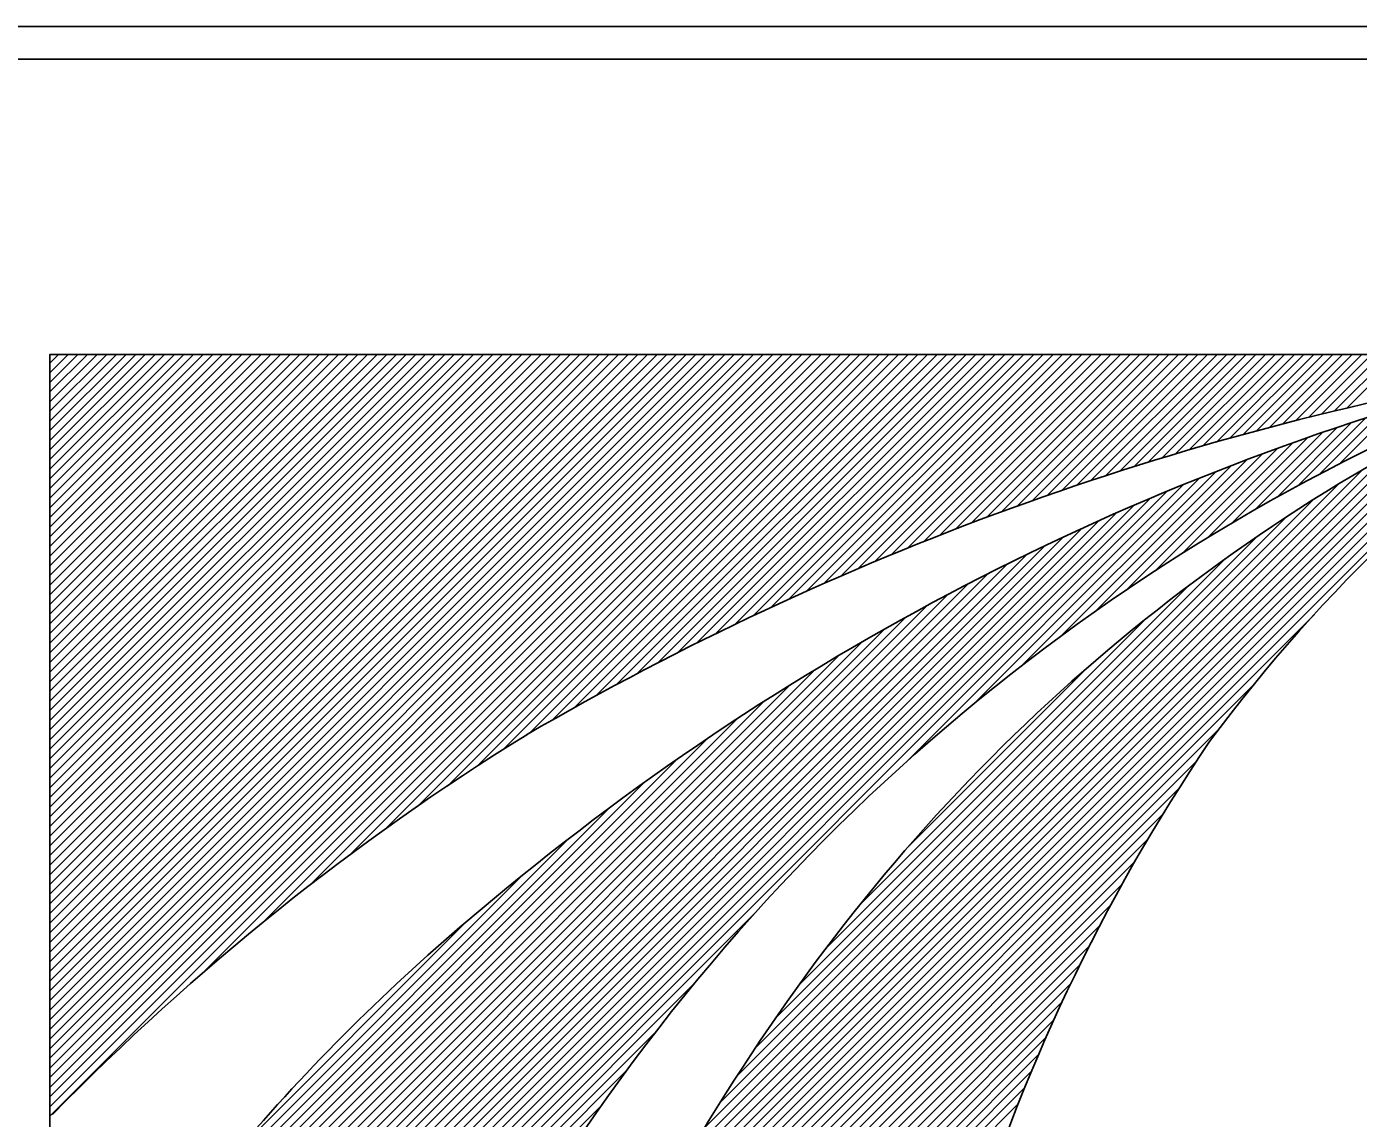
# Model space of a CAD drawing. Extents: x -12 to 6962, y -3756 to 679.
# Drawn here: x 572.16 to 584.5, y -3297.57 to -3287.45 of the extents above; entities that cross this region are included whole.
import ezdxf

# ---------------------------------------------------------------- set-up
doc = ezdxf.new("R2010")
doc.units = 0
doc.layers.add('Level 1', color=7, linetype='Continuous')

msp = doc.modelspace()

# ---------------------------------------------------------------- linework, layer by layer
at = {"layer": 'Level 1'}
for p, q in [((563.829, -3287.448), (594.714, -3287.448)), ((564.07, -3287.75), (594.473, -3287.75)), ((586.92, -3290.486), (572.376, -3290.486)), ((572.376, -3290.486), (572.376, -3297.555)), ((572.376, -3290.566), (572.456, -3290.486)), ((572.376, -3290.655), (572.545, -3290.486)), ((572.376, -3290.745), (572.635, -3290.486)), ((572.376, -3290.834), (572.724, -3290.486)), ((572.376, -3290.924), (572.814, -3290.486)), ((572.376, -3291.013), (572.903, -3290.486)), ((572.376, -3291.103), (572.993, -3290.486)), ((572.376, -3291.192), (573.082, -3290.486)), ((572.376, -3291.282), (573.172, -3290.486)), ((572.376, -3291.371), (573.261, -3290.486)), ((572.376, -3291.461), (573.351, -3290.486)), ((572.376, -3291.55), (573.44, -3290.486)), ((572.376, -3291.64), (573.53, -3290.486)), ((572.376, -3291.729), (573.619, -3290.486)), ((572.376, -3291.819), (573.709, -3290.486)), ((572.376, -3291.908), (573.798, -3290.486)), ((572.376, -3291.998), (573.888, -3290.486)), ((572.376, -3292.087), (573.977, -3290.486)), ((572.376, -3292.177), (574.067, -3290.486)), ((572.376, -3292.266), (574.156, -3290.486)), ((572.376, -3292.356), (574.246, -3290.486)), ((572.376, -3292.445), (574.335, -3290.486)), ((572.376, -3292.535), (574.425, -3290.486)), ((572.376, -3292.624), (574.514, -3290.486)), ((572.376, -3292.714), (574.604, -3290.486)), ((572.376, -3292.803), (574.693, -3290.486)), ((572.376, -3292.892), (574.783, -3290.486)), ((572.376, -3292.982), (574.872, -3290.486)), ((572.376, -3293.071), (574.962, -3290.486)), ((572.376, -3293.161), (575.051, -3290.486)), ((572.376, -3293.25), (575.141, -3290.486)), ((572.376, -3293.34), (575.23, -3290.486)), ((572.376, -3293.429), (575.32, -3290.486)), ((572.376, -3293.519), (575.409, -3290.486)), ((572.376, -3293.608), (575.499, -3290.486)), ((572.376, -3293.698), (575.588, -3290.486)), ((572.376, -3293.787), (575.678, -3290.486)), ((572.376, -3293.877), (575.767, -3290.486)), ((572.376, -3293.966), (575.857, -3290.486)), ((572.376, -3294.056), (575.946, -3290.486)), ((572.376, -3294.145), (576.036, -3290.486)), ((572.376, -3294.235), (576.125, -3290.486)), ((572.376, -3294.324), (576.215, -3290.486)), ((572.376, -3294.414), (576.304, -3290.486)), ((572.376, -3294.503), (576.394, -3290.486)), ((572.376, -3294.593), (576.483, -3290.486)), ((572.376, -3294.682), (576.573, -3290.486)), ((572.376, -3294.772), (576.662, -3290.486)), ((572.376, -3294.861), (576.752, -3290.486)), ((572.376, -3294.951), (576.841, -3290.486)), ((572.376, -3295.04), (576.93, -3290.486)), ((572.376, -3295.13), (577.02, -3290.486)), ((572.376, -3295.219), (577.109, -3290.486)), ((572.376, -3295.309), (577.199, -3290.486)), ((572.376, -3295.398), (577.288, -3290.486)), ((572.376, -3295.488), (577.378, -3290.486)), ((572.376, -3295.577), (577.467, -3290.486)), ((572.376, -3295.667), (577.557, -3290.486)), ((572.376, -3295.756), (577.646, -3290.486)), ((572.376, -3295.846), (577.736, -3290.486)), ((572.376, -3295.935), (577.825, -3290.486)), ((572.376, -3296.025), (577.915, -3290.486)), ((572.376, -3296.114), (578.004, -3290.486)), ((572.376, -3296.204), (578.094, -3290.486)), ((572.376, -3296.293), (578.183, -3290.486)), ((572.376, -3296.383), (578.273, -3290.486)), ((572.376, -3296.472), (578.362, -3290.486)), ((572.376, -3296.562), (578.452, -3290.486)), ((572.376, -3296.651), (578.541, -3290.486)), ((572.376, -3296.741), (578.631, -3290.486)), ((572.376, -3296.83), (578.72, -3290.486)), ((572.376, -3296.92), (578.81, -3290.486)), ((572.376, -3297.009), (578.899, -3290.486)), ((572.376, -3297.099), (578.989, -3290.486)), ((572.376, -3297.188), (579.078, -3290.486)), ((572.376, -3297.278), (579.168, -3290.486)), ((572.376, -3297.367), (579.257, -3290.486)), ((572.376, -3297.457), (579.347, -3290.486)), ((572.376, -3297.546), (579.436, -3290.486)), ((573.792, -3296.219), (579.526, -3290.486)), ((574.353, -3295.748), (579.615, -3290.486)), ((574.787, -3295.404), (579.705, -3290.486)), ((575.158, -3295.122), (579.794, -3290.486)), ((575.489, -3294.88), (579.884, -3290.486)), ((575.792, -3294.667), (579.973, -3290.486)), ((576.073, -3294.476), (580.063, -3290.486)), ((576.336, -3294.302), (580.152, -3290.486)), ((576.585, -3294.142), (580.242, -3290.486)), ((576.822, -3293.995), (580.331, -3290.486)), ((577.031, -3293.876), (580.421, -3290.486)), ((577.235, -3293.761), (580.51, -3290.486)), ((577.436, -3293.65), (580.6, -3290.486)), ((577.629, -3293.546), (580.689, -3290.486)), ((577.821, -3293.443), (580.779, -3290.486)), ((578.007, -3293.347), (580.868, -3290.486)), ((578.191, -3293.253), (580.958, -3290.486)), ((578.37, -3293.162), (581.047, -3290.486)), ((578.547, -3293.075), (581.137, -3290.486)), ((578.721, -3292.991), (581.226, -3290.486)), ((578.892, -3292.91), (581.316, -3290.486)), ((579.06, -3292.831), (581.405, -3290.486)), ((579.226, -3292.754), (581.495, -3290.486)), ((579.389, -3292.68), (581.584, -3290.486)), ((579.551, -3292.609), (581.674, -3290.486)), ((579.709, -3292.539), (581.763, -3290.486)), ((579.867, -3292.471), (581.853, -3290.486)), ((580.021, -3292.407), (581.942, -3290.486)), ((580.175, -3292.342), (582.032, -3290.486)), ((580.326, -3292.281), (582.121, -3290.486)), ((580.476, -3292.22), (582.211, -3290.486)), ((580.624, -3292.162), (582.3, -3290.486)), ((580.77, -3292.105), (582.39, -3290.486)), ((580.915, -3292.049), (582.479, -3290.486)), ((581.058, -3291.996), (582.569, -3290.486)), ((581.201, -3291.943), (582.658, -3290.486)), ((581.341, -3291.892), (582.748, -3290.486)), ((581.481, -3291.842), (582.837, -3290.486)), ((581.619, -3291.793), (582.927, -3290.486)), ((581.755, -3291.747), (583.016, -3290.486)), ((581.891, -3291.7), (583.106, -3290.486)), ((582.025, -3291.655), (583.195, -3290.486)), ((582.159, -3291.612), (583.285, -3290.486)), ((582.292, -3291.568), (583.374, -3290.486)), ((582.422, -3291.527), (583.463, -3290.486)), ((582.552, -3291.486), (583.553, -3290.486)), ((582.682, -3291.446), (583.642, -3290.486)), ((582.81, -3291.408), (583.732, -3290.486)), ((582.937, -3291.37), (583.821, -3290.486)), ((583.063, -3291.333), (583.911, -3290.486)), ((583.189, -3291.298), (584, -3290.486)), ((583.314, -3291.262), (584.09, -3290.486)), ((583.437, -3291.228), (584.179, -3290.486)), ((583.56, -3291.195), (584.269, -3290.486)), ((583.682, -3291.162), (584.358, -3290.486)), ((583.803, -3291.13), (584.448, -3290.486)), ((583.923, -3291.1), (584.537, -3290.486)), ((584.043, -3291.069), (584.627, -3290.486)), ((584.162, -3291.04), (584.716, -3290.486)), ((584.28, -3291.011), (584.806, -3290.486)), ((584.398, -3290.983), (584.895, -3290.486)), ((577.505, -3299.398), (586.207, -3290.695)), ((577.587, -3299.226), (586.043, -3290.77)), ((577.675, -3299.048), (585.876, -3290.848)), ((577.767, -3298.867), (585.702, -3290.932)), ((577.863, -3298.681), (585.525, -3291.02)), ((583.95, -3291.699), (584.574, -3291.075)), ((584.143, -3291.596), (584.707, -3291.032)), ((584.329, -3291.5), (584.837, -3290.992)), ((577.966, -3298.489), (585.343, -3291.112)), ((578.075, -3298.291), (585.154, -3291.212)), ((583.334, -3292.047), (584.172, -3291.209)), ((583.548, -3291.923), (584.308, -3291.163)), ((583.752, -3291.808), (584.442, -3291.118)), ((578.189, -3298.087), (584.958, -3291.318)), ((582.874, -3292.328), (583.897, -3291.305)), ((583.109, -3292.182), (584.036, -3291.256)), ((578.313, -3297.874), (584.755, -3291.432)), ((582.071, -3292.863), (583.473, -3291.461)), ((582.359, -3292.664), (583.616, -3291.407)), ((582.625, -3292.488), (583.758, -3291.355)), ((578.445, -3297.652), (584.543, -3291.554)), ((581.388, -3293.367), (583.182, -3291.573)), ((581.754, -3293.09), (583.328, -3291.516)), ((578.588, -3297.419), (584.321, -3291.687)), ((580.315, -3294.261), (582.884, -3291.692)), ((580.947, -3293.718), (583.034, -3291.631)), ((572.376, -3302.11), (582.732, -3291.754)), ((572.376, -3302.021), (582.577, -3291.819)), ((578.743, -3297.175), (584.086, -3291.832)), ((572.376, -3301.931), (582.422, -3291.885)), ((572.376, -3301.842), (582.262, -3291.955)), ((572.376, -3301.752), (582.102, -3292.026)), ((578.914, -3296.915), (583.835, -3291.993)), ((572.376, -3301.663), (581.937, -3292.101)), ((572.376, -3301.573), (581.772, -3292.177)), ((579.103, -3296.636), (583.564, -3292.175)), ((572.376, -3301.484), (581.602, -3292.258)), ((572.376, -3301.394), (581.43, -3292.341)), ((572.376, -3301.305), (581.253, -3292.427)), ((579.317, -3296.332), (583.265, -3292.385)), ((572.376, -3301.215), (581.074, -3292.517)), ((572.376, -3301.126), (580.891, -3292.61)), ((579.563, -3295.997), (582.929, -3292.631)), ((572.376, -3301.036), (580.703, -3292.709)), ((572.376, -3300.947), (580.512, -3292.811)), ((572.376, -3300.857), (580.314, -3292.919)), ((577.425, -3299.567), (584.097, -3292.895)), ((579.876, -3295.594), (582.528, -3292.943)), ((572.376, -3300.768), (580.112, -3293.032)), ((572.376, -3300.678), (579.904, -3293.15)), ((572.376, -3300.589), (579.688, -3293.276)), ((572.376, -3300.499), (579.465, -3293.41)), ((580.326, -3295.055), (581.989, -3293.392)), ((572.376, -3300.41), (579.234, -3293.552)), ((577.349, -3299.732), (583.539, -3293.543)), ((572.376, -3300.32), (578.994, -3293.703)), ((572.437, -3300.17), (578.742, -3293.865)), ((572.588, -3299.929), (578.475, -3294.043)), ((577.277, -3299.894), (583.213, -3293.957)), ((572.753, -3299.675), (578.191, -3294.236)), ((577.207, -3300.054), (583.004, -3294.256)), ((572.937, -3299.402), (577.888, -3294.451)), ((577.141, -3300.209), (582.84, -3294.51)), ((573.145, -3299.104), (577.556, -3294.693)), ((577.076, -3300.364), (582.692, -3294.747)), ((573.392, -3298.768), (577.184, -3294.976)), ((577.015, -3300.514), (582.558, -3294.971)), ((576.955, -3300.663), (582.433, -3295.185)), ((573.688, -3298.382), (576.758, -3295.312)), ((576.899, -3300.809), (582.317, -3295.391)), ((576.844, -3300.954), (582.208, -3295.589)), ((572.376, -3302.2), (578.899, -3295.677)), ((574.096, -3297.885), (576.238, -3295.742)), ((576.792, -3301.095), (582.108, -3295.779)), ((576.74, -3301.236), (582.014, -3295.963)), ((576.692, -3301.374), (581.923, -3296.143)), ((572.376, -3302.289), (578.348, -3296.317)), ((576.644, -3301.511), (581.839, -3296.316)), ((576.599, -3301.646), (581.759, -3296.486)), ((572.376, -3302.379), (577.995, -3296.759)), ((576.555, -3301.78), (581.682, -3296.652)), ((576.512, -3301.912), (581.611, -3296.813)), ((576.471, -3302.042), (581.541, -3296.972)), ((572.376, -3302.468), (577.724, -3297.12)), ((576.431, -3302.172), (581.476, -3297.127)), ((576.394, -3302.299), (581.413, -3297.279)), ((572.376, -3302.558), (577.494, -3297.44)), ((576.356, -3302.425), (581.353, -3297.429))]:
    msp.add_line(p, q, dxfattribs=at)
msp.add_lwpolyline([(586.92, -3297.779), (586.92, -3290.486), (572.376, -3290.486), (572.376, -3307.66), (586.92, -3307.66), (586.92, -3303.644)], dxfattribs=at)
msp.add_circle((585.651, -3300.712), 3.197, dxfattribs=at)
for centre, radius, start, end in [((592.927, -3308.296), 18.869, 109.2886, 146.9233), ((592.927, -3308.296), 18.869, 109.2886, 146.9233), ((593.177, -3306.242), 17.038, 112.3635, 144.0592), ((593.177, -3306.242), 17.038, 112.3635, 144.0592), ((595.133, -3302.971), 14.945, 123.3388, 143.4625), ((592.058, -3314.207), 24.313, 104.2159, 129.8498), ((590.81, -3318.144), 27.908, 99.7434, 120.1437), ((588.984, -3313.733), 23.185, 121.714, 135.6644), ((597.55, -3303.843), 17.421, 145.8906, 163.4136), ((588.268, -3309.916), 18.591, 129.3572, 148.7437), ((595.425, -3307.925), 19.846, 143.9362, 171.0238), ((595.425, -3307.925), 19.846, 143.9362, 171.0238)]:
    msp.add_arc(centre, radius, start, end, dxfattribs=at)

doc.saveas('drawing.dxf')
